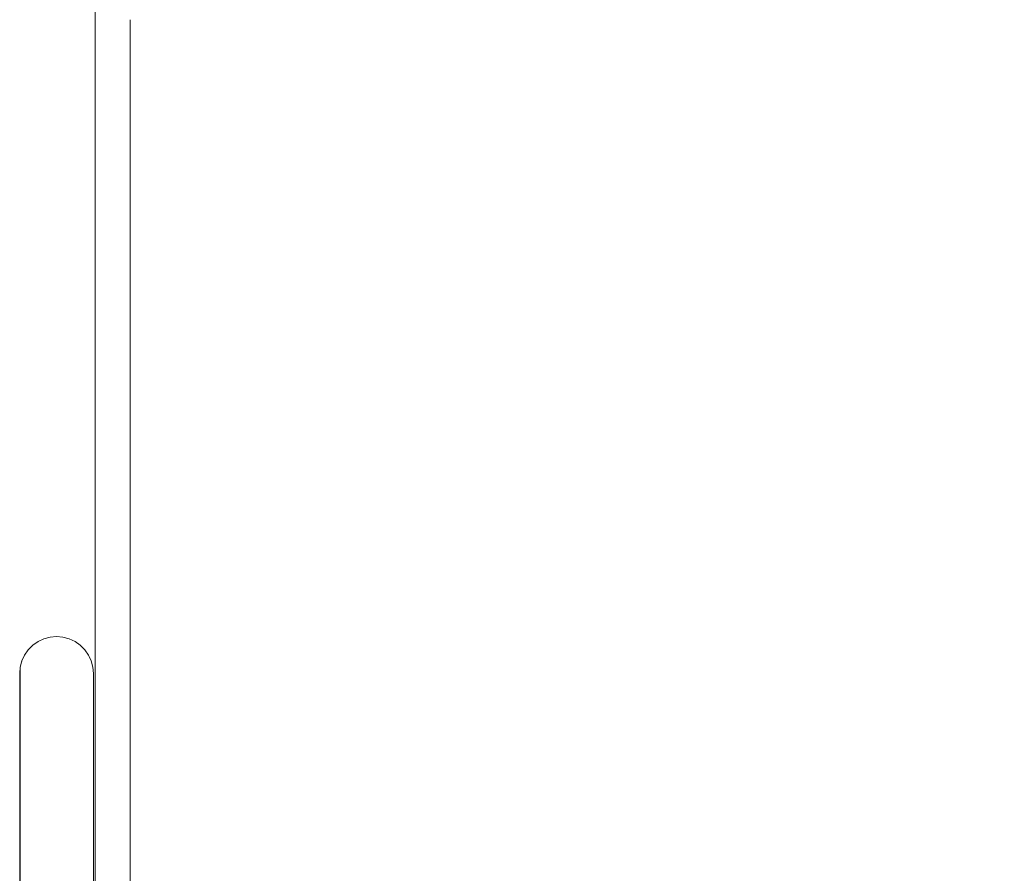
# Model space of a CAD drawing. Header units: millimetres. Extents: x 0 to 650, y -1 to 707.
# Tile 339 of 348: x 546.02 to 551.36, y 451.98 to 456.61. Entities that reach past the tile are written whole.
import ezdxf
from ezdxf.xclip import XClip

# ---------------------------------------------------------------- set-up
doc = ezdxf.new("R2010")
doc.units = ezdxf.units.MM
doc.header["$MEASUREMENT"] = 0
doc.header["$XCLIPFRAME"] = 0
doc.linetypes.add('Wipeout_Contour', pattern=[1000, 0, -1000])
doc.layers.add('Parede.ARQ', color=7, linetype='Continuous')

# ---------------------------------------------------------------- blocks, each defined once
blk = doc.blocks.new('Desenho_5_5', base_point=(26.0927, 442.8059))
at = {"color": 254, "linetype": 'Wipeout_Contour', "lineweight": 0, "ltscale": 2840.859601}
blk.add_wipeout([(546.4292, 442.8059), (546.6192, 442.8059), (546.6192, 464.1759), (546.4292, 464.1759)], dxfattribs=at).dxf.layer = 'Parede.ARQ'
at = {"color": 254, "linetype": 'Wipeout_Contour', "lineweight": 0, "ltscale": 4250.434609}
blk.add_wipeout([(546.0192, 452.0187), (546.0192, 448.0212), (546.0222, 448.0558), (546.0222, 453.0538), (546.0192, 453.0192), (546.0192, 452.0189)], dxfattribs=at).dxf.layer = 'Parede.ARQ'
at = {"color": 254, "linetype": 'Wipeout_Contour', "lineweight": 0, "ltscale": 2959.785647}
blk.add_wipeout([(546.6192, 447.4059), (624.1192, 447.4059), (624.1192, 456.6059), (546.6192, 456.6059)], dxfattribs=at).dxf.layer = 'Parede.ARQ'
at = {"color": 254, "linetype": 'Wipeout_Contour', "lineweight": 0, "ltscale": 2831.713627}
blk.add_wipeout([(546.0222, 448.0558), (546.0312, 448.0893), (546.0312, 453.0873), (546.0222, 453.0538)], dxfattribs=at).dxf.layer = 'Parede.ARQ'
at = {"layer": 'Parede.ARQ', "color": 8, "linetype": 'Continuous', "lineweight": 0}
blk.add_line((546.6192, 447.4059), (546.6192, 456.6059), dxfattribs=at)
at = {"color": 254, "linetype": 'Wipeout_Contour', "lineweight": 0, "ltscale": 2831.833068}
blk.add_wipeout([(546.046, 453.1188), (546.0312, 453.0873), (546.0312, 448.0893), (546.046, 448.1208)], dxfattribs=at).dxf.layer = 'Parede.ARQ'
at = {"layer": 'Parede.ARQ', "color": 7, "linetype": 'Continuous', "lineweight": 0}
blk.add_line((546.0192, 451.0186), (546.0192, 452.0182), dxfattribs=at)
at = {"color": 254, "linetype": 'Wipeout_Contour', "lineweight": 0, "ltscale": 2831.962947}
blk.add_wipeout([(546.046, 453.1188), (546.046, 448.1208), (546.066, 448.1493), (546.066, 453.1473)], dxfattribs=at).dxf.layer = 'Parede.ARQ'
at = {"color": 254, "linetype": 'Wipeout_Contour', "lineweight": 0, "ltscale": 2832.099316}
blk.add_wipeout([(546.066, 453.1473), (546.066, 448.1493), (546.0906, 448.1738), (546.0906, 453.1718)], dxfattribs=at).dxf.layer = 'Parede.ARQ'
at = {"color": 254, "linetype": 'Wipeout_Contour', "lineweight": 0, "ltscale": 2838.02666}
blk.add_wipeout([(546.0222, 453.0953), (546.0192, 453.0607), (546.0192, 453.0192), (546.0222, 453.0538)], dxfattribs=at).dxf.layer = 'Parede.ARQ'
at = {"layer": 'Parede.ARQ', "color": 7, "linetype": 'Continuous', "lineweight": 0}
for p, q in [((546.0192, 453.0178), (546.0192, 453.0192)), ((546.0192, 452.0182), (546.0192, 453.0178))]:
    blk.add_line(p, q, dxfattribs=at)
at = {"color": 254, "linetype": 'Wipeout_Contour', "lineweight": 0, "ltscale": 2832.238031}
blk.add_wipeout([(546.0906, 453.1718), (546.0906, 448.1738), (546.1192, 448.1938), (546.1192, 453.1918)], dxfattribs=at).dxf.layer = 'Parede.ARQ'
at = {"color": 254, "linetype": 'Wipeout_Contour', "lineweight": 0, "ltscale": 2838.132276}
blk.add_wipeout([(546.0312, 453.1288), (546.0222, 453.0953), (546.0222, 453.0538), (546.0312, 453.0873)], dxfattribs=at).dxf.layer = 'Parede.ARQ'
at = {"color": 254, "linetype": 'Wipeout_Contour', "lineweight": 0, "ltscale": 2832.374877}
blk.add_wipeout([(546.1192, 453.1918), (546.1192, 448.1938), (546.1508, 448.2085), (546.1508, 453.2065)], dxfattribs=at).dxf.layer = 'Parede.ARQ'
at = {"color": 254, "linetype": 'Wipeout_Contour', "lineweight": 0, "ltscale": 2838.251902}
blk.add_wipeout([(546.046, 453.1603), (546.0312, 453.1288), (546.0312, 453.0873), (546.046, 453.1188)], dxfattribs=at).dxf.layer = 'Parede.ARQ'
at = {"layer": 'Parede.ARQ', "color": 7, "linetype": 'Continuous', "lineweight": 0}
blk.add_line((546.0192, 453.0192), (546.0192, 453.0607), dxfattribs=at)
at = {"color": 254, "linetype": 'Wipeout_Contour', "lineweight": 0, "ltscale": 2838.3819}
blk.add_wipeout([(546.066, 453.1888), (546.046, 453.1603), (546.046, 453.1188), (546.066, 453.1473)], dxfattribs=at).dxf.layer = 'Parede.ARQ'
at = {"color": 254, "linetype": 'Wipeout_Contour', "lineweight": 0, "ltscale": 2832.505696}
blk.add_wipeout([(546.1508, 453.2065), (546.1508, 448.2085), (546.1844, 448.2174), (546.1844, 453.2154)], dxfattribs=at).dxf.layer = 'Parede.ARQ'
at = {"layer": 'Parede.ARQ', "color": 7, "linetype": 'Continuous', "lineweight": 0}
for p, q in [((546.0222, 453.0953), (546.0312, 453.1288)), ((546.0192, 453.0607), (546.0222, 453.0953))]:
    blk.add_line(p, q, dxfattribs=at)
at = {"color": 254, "linetype": 'Wipeout_Contour', "lineweight": 0, "ltscale": 2838.51832}
blk.add_wipeout([(546.0906, 453.2133), (546.066, 453.1888), (546.066, 453.1473), (546.0906, 453.1718)], dxfattribs=at).dxf.layer = 'Parede.ARQ'
at = {"color": 254, "linetype": 'Wipeout_Contour', "lineweight": 0, "ltscale": 2832.626516}
blk.add_wipeout([(546.1844, 453.2154), (546.1844, 448.2174), (546.2192, 448.2205), (546.2192, 453.2185)], dxfattribs=at).dxf.layer = 'Parede.ARQ'
at = {"layer": 'Parede.ARQ', "color": 7, "linetype": 'Continuous', "lineweight": 0}
blk.add_line((546.0312, 453.1288), (546.046, 453.1603), dxfattribs=at)
at = {"color": 254, "linetype": 'Wipeout_Contour', "lineweight": 0, "ltscale": 2838.657016}
blk.add_wipeout([(546.1192, 453.2333), (546.0906, 453.2133), (546.0906, 453.1718), (546.1192, 453.1918)], dxfattribs=at).dxf.layer = 'Parede.ARQ'
at = {"color": 254, "linetype": 'Wipeout_Contour', "lineweight": 0, "ltscale": 2832.733665}
blk.add_wipeout([(546.2192, 453.2185), (546.2192, 448.2205), (546.2539, 448.2174), (546.2539, 453.2154)], dxfattribs=at).dxf.layer = 'Parede.ARQ'
at = {"layer": 'Parede.ARQ', "color": 7, "linetype": 'Continuous', "lineweight": 0}
for p, q in [((546.046, 453.1603), (546.066, 453.1888)), ((546.066, 453.1888), (546.0906, 453.2133))]:
    blk.add_line(p, q, dxfattribs=at)
at = {"color": 254, "linetype": 'Wipeout_Contour', "lineweight": 0, "ltscale": 2838.793776}
blk.add_wipeout([(546.1508, 453.248), (546.1192, 453.2333), (546.1192, 453.1918), (546.1508, 453.2065)], dxfattribs=at).dxf.layer = 'Parede.ARQ'
at = {"color": 254, "linetype": 'Wipeout_Contour', "lineweight": 0, "ltscale": 2832.82389}
blk.add_wipeout([(546.2539, 453.2154), (546.2539, 448.2174), (546.2876, 448.2085), (546.2876, 453.2065)], dxfattribs=at).dxf.layer = 'Parede.ARQ'
at = {"layer": 'Parede.ARQ', "color": 7, "linetype": 'Continuous', "lineweight": 0}
blk.add_line((546.0906, 453.2133), (546.1192, 453.2333), dxfattribs=at)
at = {"color": 254, "linetype": 'Wipeout_Contour', "lineweight": 0, "ltscale": 2838.924447}
blk.add_wipeout([(546.1508, 453.248), (546.1508, 453.2065), (546.1844, 453.2154), (546.1844, 453.257)], dxfattribs=at).dxf.layer = 'Parede.ARQ'
at = {"color": 254, "linetype": 'Wipeout_Contour', "lineweight": 0, "ltscale": 2832.894452}
blk.add_wipeout([(546.2876, 448.2085), (546.3192, 448.1938), (546.3192, 453.1918), (546.2876, 453.2065)], dxfattribs=at).dxf.layer = 'Parede.ARQ'
at = {"layer": 'Parede.ARQ', "color": 7, "linetype": 'Continuous', "lineweight": 0}
blk.add_line((546.1192, 453.2333), (546.1508, 453.248), dxfattribs=at)
at = {"color": 254, "linetype": 'Wipeout_Contour', "lineweight": 0, "ltscale": 2839.045069}
blk.add_wipeout([(546.2192, 453.26), (546.1844, 453.257), (546.1844, 453.2154), (546.2192, 453.2185)], dxfattribs=at).dxf.layer = 'Parede.ARQ'
at = {"color": 254, "linetype": 'Wipeout_Contour', "lineweight": 0, "ltscale": 2832.943208}
blk.add_wipeout([(546.3192, 453.1918), (546.3192, 448.1938), (546.3477, 448.1738), (546.3477, 453.1718)], dxfattribs=at).dxf.layer = 'Parede.ARQ'
at = {"layer": 'Parede.ARQ', "color": 7, "linetype": 'Continuous', "lineweight": 0}
blk.add_line((546.1508, 453.248), (546.1844, 453.257), dxfattribs=at)
at = {"color": 254, "linetype": 'Wipeout_Contour', "lineweight": 0, "ltscale": 2839.151882}
blk.add_wipeout([(546.2539, 453.257), (546.2192, 453.26), (546.2192, 453.2185), (546.2539, 453.2154)], dxfattribs=at).dxf.layer = 'Parede.ARQ'
at = {"color": 254, "linetype": 'Wipeout_Contour', "lineweight": 0, "ltscale": 2832.968677}
blk.add_wipeout([(546.3477, 453.1718), (546.3477, 448.1738), (546.3724, 448.1493), (546.3724, 453.1473)], dxfattribs=at).dxf.layer = 'Parede.ARQ'
at = {"layer": 'Parede.ARQ', "color": 7, "linetype": 'Continuous', "lineweight": 0}
blk.add_line((546.1844, 453.257), (546.2192, 453.26), dxfattribs=at)
at = {"color": 254, "linetype": 'Wipeout_Contour', "lineweight": 0, "ltscale": 2839.241676}
blk.add_wipeout([(546.2876, 453.248), (546.2539, 453.257), (546.2539, 453.2154), (546.2876, 453.2065)], dxfattribs=at).dxf.layer = 'Parede.ARQ'
at = {"color": 254, "linetype": 'Wipeout_Contour', "lineweight": 0, "ltscale": 2832.970088}
blk.add_wipeout([(546.3724, 453.1473), (546.3724, 448.1493), (546.3924, 448.1208), (546.3924, 453.1188)], dxfattribs=at).dxf.layer = 'Parede.ARQ'
at = {"layer": 'Parede.ARQ', "color": 7, "linetype": 'Continuous', "lineweight": 0}
blk.add_line((546.2192, 453.26), (546.2539, 453.257), dxfattribs=at)
at = {"color": 254, "linetype": 'Wipeout_Contour', "lineweight": 0, "ltscale": 2839.311816}
blk.add_wipeout([(546.2876, 453.248), (546.2876, 453.2065), (546.3192, 453.1918), (546.3192, 453.2333)], dxfattribs=at).dxf.layer = 'Parede.ARQ'
at = {"color": 254, "linetype": 'Wipeout_Contour', "lineweight": 0, "ltscale": 2832.947396}
blk.add_wipeout([(546.3924, 448.1208), (546.4071, 448.0893), (546.4071, 453.0873), (546.3924, 453.1188)], dxfattribs=at).dxf.layer = 'Parede.ARQ'
at = {"layer": 'Parede.ARQ', "color": 7, "linetype": 'Continuous', "lineweight": 0}
blk.add_line((546.2539, 453.257), (546.2876, 453.248), dxfattribs=at)
at = {"color": 254, "linetype": 'Wipeout_Contour', "lineweight": 0, "ltscale": 2839.360152}
blk.add_wipeout([(546.3192, 453.2333), (546.3192, 453.1918), (546.3477, 453.1718), (546.3477, 453.2133)], dxfattribs=at).dxf.layer = 'Parede.ARQ'
at = {"color": 254, "linetype": 'Wipeout_Contour', "lineweight": 0, "ltscale": 2832.901292}
blk.add_wipeout([(546.4071, 453.0873), (546.4071, 448.0893), (546.4161, 448.0558), (546.4161, 453.0538)], dxfattribs=at).dxf.layer = 'Parede.ARQ'
at = {"layer": 'Parede.ARQ', "color": 7, "linetype": 'Continuous', "lineweight": 0}
blk.add_line((546.2876, 453.248), (546.3192, 453.2333), dxfattribs=at)
at = {"color": 254, "linetype": 'Wipeout_Contour', "lineweight": 0, "ltscale": 2839.385204}
blk.add_wipeout([(546.3724, 453.1888), (546.3477, 453.2133), (546.3477, 453.1718), (546.3724, 453.1473)], dxfattribs=at).dxf.layer = 'Parede.ARQ'
at = {"color": 254, "linetype": 'Wipeout_Contour', "lineweight": 0, "ltscale": 3541.787121}
blk.add_wipeout([(546.4161, 448.0558), (546.4192, 448.0212), (546.4192, 452.0187), (546.4192, 453.0192), (546.4161, 453.0538)], dxfattribs=at).dxf.layer = 'Parede.ARQ'
at = {"layer": 'Parede.ARQ', "color": 7, "linetype": 'Continuous', "lineweight": 0}
blk.add_line((546.4192, 451.0186), (546.4192, 452.0182), dxfattribs=at)
at = {"color": 254, "linetype": 'Wipeout_Contour', "lineweight": 0, "ltscale": 2839.386203}
blk.add_wipeout([(546.3724, 453.1888), (546.3724, 453.1473), (546.3924, 453.1188), (546.3924, 453.1603)], dxfattribs=at).dxf.layer = 'Parede.ARQ'
at = {"layer": 'Parede.ARQ', "color": 7, "linetype": 'Continuous', "lineweight": 0}
for p, q in [((546.3192, 453.2333), (546.3477, 453.2133)), ((546.3477, 453.2133), (546.3724, 453.1888))]:
    blk.add_line(p, q, dxfattribs=at)
at = {"color": 254, "linetype": 'Wipeout_Contour', "lineweight": 0, "ltscale": 2839.363116}
blk.add_wipeout([(546.3924, 453.1603), (546.3924, 453.1188), (546.4071, 453.0873), (546.4071, 453.1288)], dxfattribs=at).dxf.layer = 'Parede.ARQ'
at = {"layer": 'Parede.ARQ', "color": 7, "linetype": 'Continuous', "lineweight": 0}
blk.add_line((546.3724, 453.1888), (546.3924, 453.1603), dxfattribs=at)
at = {"color": 254, "linetype": 'Wipeout_Contour', "lineweight": 0, "ltscale": 2839.316639}
blk.add_wipeout([(546.4071, 453.1288), (546.4071, 453.0873), (546.4161, 453.0538), (546.4161, 453.0953)], dxfattribs=at).dxf.layer = 'Parede.ARQ'
at = {"layer": 'Parede.ARQ', "color": 7, "linetype": 'Continuous', "lineweight": 0}
blk.add_line((546.3924, 453.1603), (546.4071, 453.1288), dxfattribs=at)
at = {"color": 254, "linetype": 'Wipeout_Contour', "lineweight": 0, "ltscale": 2839.248183}
blk.add_wipeout([(546.4161, 453.0953), (546.4161, 453.0538), (546.4192, 453.0192), (546.4192, 453.0607)], dxfattribs=at).dxf.layer = 'Parede.ARQ'
at = {"layer": 'Parede.ARQ', "color": 7, "linetype": 'Continuous', "lineweight": 0}
for p, q in [((546.4292, 442.8059), (546.4292, 464.1759)), ((546.4071, 453.1288), (546.4161, 453.0953)), ((546.4161, 453.0953), (546.4192, 453.0607)), ((546.4192, 453.0192), (546.4192, 453.0607)), ((546.4192, 453.0178), (546.4192, 453.0192)), ((546.4192, 452.0182), (546.4192, 453.0178))]:
    blk.add_line(p, q, dxfattribs=at)

msp = doc.modelspace()

# ---------------------------------------------------------------- block references
at = {"color": 7, "linetype": 'Continuous', "lineweight": 0}
ref = msp.add_blockref('Desenho_5_5', (26.0927, 442.8059), dxfattribs=at)
XClip(ref).set_block_clipping_path([(360.0636904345, 428.2751855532), (639.463055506, 506.7925253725)])

doc.saveas('drawing.dxf')
